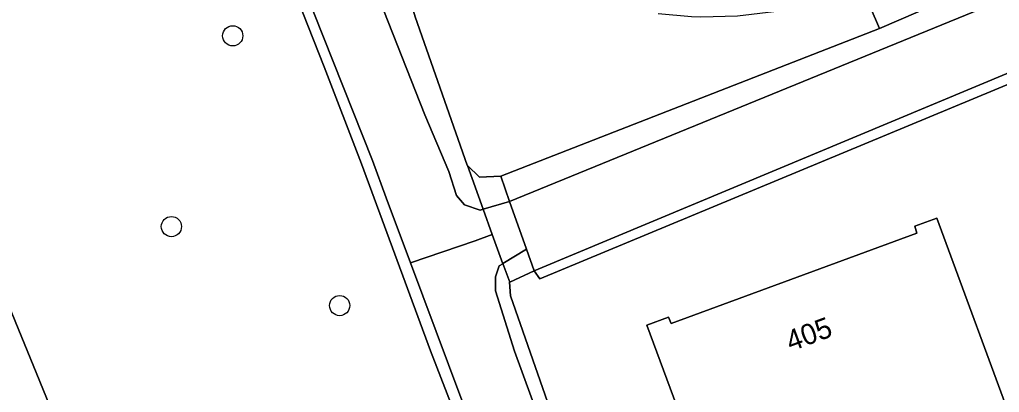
# Model space of a CAD drawing. Extents: x 161385 to 162589, y 388479 to 389756.
# Drawn here: x 162011.04 to 162058.4, y 388775.65 to 388793.68 of the extents above; entities that cross this region are included whole.
import ezdxf

# ---------------------------------------------------------------- set-up
doc = ezdxf.new("R2010")
doc.units = 0
for name, color, linetype in [('IMGEO_Berm_groen', 7, 'Continuous'), ('IMGEO_Boom', 7, 'Continuous'), ('IMGEO_Erf', 7, 'Continuous'), ('IMGEO_Muur', 7, 'Continuous'), ('IMGEO_Oever', 7, 'Continuous'), ('IMGEO_Pand', 7, 'Continuous'), ('IMGEO_Pand_nummerreeks', 7, 'Continuous'), ('IMGEO_Rijbaan_autoweg', 7, 'Continuous'), ('IMGEO_Stuw', 7, 'Continuous'), ('IMGEO_Waterloop', 7, 'Continuous')]:
    doc.layers.add(name, color=color, linetype=linetype)

msp = doc.modelspace()

# ---------------------------------------------------------------- linework, layer by layer
at = {"layer": 'IMGEO_Berm_groen'}
for points in [[(162009.725, 388838.945), (162015.291, 388827.115), (162020.5, 388815.762), (162023.778, 388808.988), (162025.54, 388804.875), (162027.758, 388799.399), (162028.838, 388797.164), (162029.666, 388795.525), (162030.158, 388793.825), (162032.667, 388786.648), (162032.683, 388786.632), (162033.268, 388786.062), (162034.299, 388786.108), (162052.609, 388793.254), (162051.757, 388795.247), (162050.936, 388794.936), (162049.238, 388794.418), (162047.501, 388794.055), (162045.738, 388793.848), (162043.963, 388793.799), (162043.524, 388793.814), (162041.903, 388793.961)], [(161989.146, 388829.656), (161993.317, 388820.254), (161997.79, 388810.104), (162001.653, 388801.102), (162006.065, 388790.532), (162009.617, 388782.016), (162014.401, 388770.341), (162016.679, 388764.539), (162017.429, 388762.617), (162033.511, 388770.921), (162030.905, 388777.652), (162027.57, 388786.707), (162025.754, 388791.4), (162022.661, 388799.255), (162020.204, 388804.684), (162016.627, 388813.127), (162014.173, 388818.833), (162011.047, 388825.738), (162008.1, 388831.768)]]:
    msp.add_lwpolyline(points, dxfattribs=at)
msp.add_lwpolyline([(162069.544, 388800.58), (162069.823, 388800.704), (162069.13, 388802.525), (162051.757, 388795.247), (162052.609, 388793.254)], close=True, dxfattribs=at)
at = {"layer": 'IMGEO_Boom'}
for centre in [(162021.339, 388792.901), (162018.374, 388783.668), (162026.509, 388779.847)]:
    msp.add_circle(centre, 0.489, dxfattribs=at)
at = {"layer": 'IMGEO_Erf'}
msp.add_lwpolyline([(162100.979, 388807.667), (162082.944, 388800.482), (162082.695, 388801.152), (162081.388, 388800.675), (162075.936, 388798.339), (162071.588, 388796.475), (162071.804, 388795.956), (162037.233, 388781.575), (162036.191, 388781.141), (162035.905, 388781.533), (162034.728, 388780.978), (162034.719, 388780.973), (162034.772, 388780.32), (162037.878, 388771.394), (162041.72, 388760.779), (162051.927, 388733.275), (162056.227, 388721.385), (162060.26, 388709.472), (162067.129, 388690.346), (162069.681, 388682.58), (162072.391, 388674.979), (162073.83, 388675.414), (162119.716, 388689.275)], dxfattribs=at)
msp.add_lwpolyline([(162065.669, 388750), (162066.202, 388748.564), (162054.165, 388744.117), (162051.983, 388750), (162051.56, 388751.141), (162044.081, 388771.555), (162042.814, 388774.988), (162041.363, 388778.904), (162042.412, 388779.283), (162042.532, 388778.983), (162054.417, 388783.358), (162054.316, 388783.692), (162055.373, 388784.083), (162063.149, 388762.982), (162061.118, 388762.233), (162063.596, 388755.586)], close=True, dxfattribs=at)
at = {"layer": 'IMGEO_Muur'}
msp.add_lwpolyline([(162071.804, 388795.956), (162071.588, 388796.475), (162070.621, 388798.791), (162069.823, 388800.704), (162069.544, 388800.58), (162069.286, 388800.465), (162069.817, 388799.258), (162070.117, 388798.576), (162070.892, 388796.816), (162070.443, 388796.555), (162070.625, 388796.045), (162035.905, 388781.533), (162036.191, 388781.141), (162037.233, 388781.575)], close=True, dxfattribs=at)
at = {"layer": 'IMGEO_Oever'}
for points in [[(162057.6, 388706.607), (162048.463, 388732.272), (162043.653, 388745.629), (162037.763, 388760.637), (162034.255, 388770.348), (162029.937, 388781.916), (162028.763, 388785.061), (162028.09, 388786.865), (162022.898, 388799.997), (162017.299, 388813.29), (162011.729, 388825.521), (161997.026, 388856.73), (161992.962, 388865.623), (161985.653, 388880.171), (161979.241, 388892.222), (161973.46, 388903.38), (161965.825, 388917.051), (161959.219, 388929.478), (161955.4, 388937.311), (161945.813, 388954.71), (161943.053, 388960.238), (161942.447, 388962.063), (161941.837, 388963.119), (161941.224, 388963.683)], [(162012.581, 388830.206), (162020.661, 388813.167), (162025.766, 388801.441), (162030.622, 388789.084), (162031.783, 388786.333), (162032.16, 388785.176), (162032.539, 388784.726), (162033.295, 388784.47), (162033.439, 388784.514), (162033.448, 388784.517), (162032.683, 388786.632), (162032.667, 388786.648), (162030.158, 388793.825), (162029.666, 388795.525), (162028.838, 388797.164), (162027.758, 388799.399), (162025.54, 388804.875), (162023.778, 388808.988), (162020.5, 388815.762), (162015.291, 388827.115), (162009.725, 388838.945)], [(162008.1, 388831.768), (162011.047, 388825.738), (162014.173, 388818.833), (162016.627, 388813.127), (162020.204, 388804.684), (162022.661, 388799.255), (162025.754, 388791.4), (162027.57, 388786.707), (162030.905, 388777.652), (162033.511, 388770.921), (162036.772, 388762.081), (162042.305, 388747.901), (162045.648, 388738.727), (162048.683, 388730.127), (162052.41, 388719.708)], [(162056.227, 388721.385), (162051.927, 388733.275), (162041.72, 388760.779), (162037.878, 388771.394), (162034.772, 388780.32), (162034.719, 388780.973), (162034.728, 388780.978), (162034.402, 388781.878), (162034.394, 388781.873), (162034.218, 388781.769), (162034.05, 388781.236), (162034.037, 388780.555), (162034.961, 388777.64), (162037.443, 388770.838), (162040.118, 388764.138), (162040.463, 388763.765), (162040.668, 388763.362), (162041.284, 388760.867), (162054.571, 388725.365)]]:
    msp.add_lwpolyline(points, dxfattribs=at)
for points in [[(162069.817, 388799.258), (162069.286, 388800.465), (162069.544, 388800.58), (162052.609, 388793.254), (162034.299, 388786.108), (162034.727, 388784.889)], [(162034.299, 388786.108), (162033.268, 388786.062), (162032.683, 388786.632), (162033.448, 388784.517), (162034.727, 388784.889)], [(162035.54, 388782.571), (162034.402, 388781.878), (162034.728, 388780.978), (162035.905, 388781.533)]]:
    msp.add_lwpolyline(points, close=True, dxfattribs=at)
at = {"layer": 'IMGEO_Pand'}
msp.add_lwpolyline([(162066.202, 388748.564), (162065.669, 388750), (162063.596, 388755.586), (162061.118, 388762.233), (162063.149, 388762.982), (162055.373, 388784.083), (162054.316, 388783.692), (162054.417, 388783.358), (162042.532, 388778.983), (162042.412, 388779.283), (162041.363, 388778.904), (162042.814, 388774.988), (162044.081, 388771.555), (162051.56, 388751.141), (162051.983, 388750), (162054.165, 388744.117)], close=True, dxfattribs=at)
at = {"layer": 'IMGEO_Rijbaan_autoweg'}
msp.add_lwpolyline([(161972.973, 388845.894), (161984.72, 388820.12), (161994.849, 388796.706), (162004.527, 388773.38), (162006.685, 388768.067), (162011.336, 388756.456), (162011.697, 388757.674), (162011.882, 388758.298), (162015.193, 388758.538), (162017.195, 388762.299), (162017.429, 388762.617), (162016.679, 388764.539), (162014.401, 388770.341), (162009.617, 388782.016), (162006.065, 388790.532), (162001.653, 388801.102), (161997.79, 388810.104), (161993.317, 388820.254), (161989.146, 388829.656)], dxfattribs=at)
at = {"layer": 'IMGEO_Stuw'}
msp.add_lwpolyline([(162034.299, 388786.108), (162034.727, 388784.889), (162035.54, 388782.571), (162035.905, 388781.533)], dxfattribs=at)
at = {"layer": 'IMGEO_Waterloop'}
for points in [[(161997.026, 388856.73), (162011.729, 388825.521), (162017.299, 388813.29), (162022.898, 388799.997), (162028.09, 388786.865), (162028.763, 388785.061), (162029.937, 388781.916), (162033.052, 388782.98), (162033.881, 388783.291), (162033.439, 388784.514), (162033.295, 388784.47), (162032.539, 388784.726), (162032.16, 388785.176), (162031.783, 388786.333), (162030.622, 388789.084), (162025.766, 388801.441), (162020.661, 388813.167), (162012.581, 388830.206)], [(162054.571, 388725.365), (162041.284, 388760.867), (162040.668, 388763.362), (162040.463, 388763.765), (162040.118, 388764.138), (162037.443, 388770.838), (162034.961, 388777.64), (162034.037, 388780.555), (162034.05, 388781.236), (162034.218, 388781.769), (162034.394, 388781.873), (162033.881, 388783.291), (162033.052, 388782.98), (162029.937, 388781.916), (162034.255, 388770.348), (162037.763, 388760.637), (162043.653, 388745.629), (162048.463, 388732.272), (162057.6, 388706.607)]]:
    msp.add_lwpolyline(points, dxfattribs=at)
for points in [[(162070.625, 388796.045), (162070.443, 388796.555), (162070.892, 388796.816), (162070.117, 388798.576), (162069.817, 388799.258), (162034.727, 388784.889), (162035.54, 388782.571), (162035.905, 388781.533)], [(162034.727, 388784.889), (162033.448, 388784.517), (162033.439, 388784.514), (162033.881, 388783.291), (162034.394, 388781.873), (162034.402, 388781.878), (162035.54, 388782.571)]]:
    msp.add_lwpolyline(points, close=True, dxfattribs=at)

# ---------------------------------------------------------------- texts
at = {"layer": 'IMGEO_Pand_nummerreeks'}
msp.add_text('405', height=1, rotation=20.209, dxfattribs=at).set_placement((162048.314, 388777.617))

doc.saveas('drawing.dxf')
